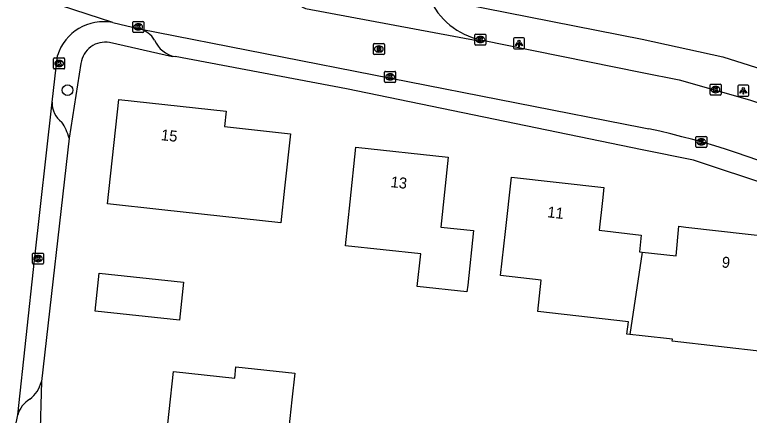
# Model space of a CAD drawing. Extents: x 162398 to 163643, y 386453 to 387397.
# Drawn here: x 162942.8 to 163009.8, y 386868.4 to 386904.9 of the extents above; entities that cross this region are included whole.
import ezdxf

# ---------------------------------------------------------------- set-up
doc = ezdxf.new("R2010")
doc.units = 0
for name, color, linetype in [('IMGEO_Boom', 7, 'Continuous'), ('IMGEO_Kolk', 7, 'Continuous'), ('IMGEO_Lichtpunt', 7, 'Continuous'), ('IMGEO_Pand', 7, 'Continuous'), ('IMGEO_Pand_nummerreeks', 7, 'Continuous'), ('IMGEO_Parkeervlak_open', 7, 'Continuous'), ('IMGEO_Rijbaan_lokaal_open', 7, 'Continuous'), ('IMGEO_Rioolput', 7, 'Continuous'), ('IMGEO_Voetpad_open', 7, 'Continuous')]:
    doc.layers.add(name, color=color, linetype=linetype)

msp = doc.modelspace()

# ---------------------------------------------------------------- linework, layer by layer
at = {"layer": 'IMGEO_Boom'}
msp.add_circle((162947.586, 386898.014), 0.489, dxfattribs=at)
at = {"layer": 'IMGEO_Kolk'}
for p, q in [((162953.531, 386903.359), (162953.531, 386904.211)), ((162953.606, 386904.285), (162954.458, 386904.285)), ((162954.532, 386904.211), (162954.532, 386903.359)), ((162954.042, 386903.505), (162954.017, 386903.505)), ((162954.019, 386904.065), (162954.044, 386904.065)), ((162954.458, 386903.285), (162953.606, 386903.285)), ((162984.732, 386902.203), (162984.732, 386903.055)), ((162984.807, 386903.129), (162985.659, 386903.129)), ((162985.22, 386902.909), (162985.245, 386902.909)), ((162985.733, 386903.055), (162985.733, 386902.203)), ((162985.659, 386902.129), (162984.807, 386902.129)), ((162985.243, 386902.349), (162985.218, 386902.349)), ((162946.318, 386900.023), (162946.318, 386900.875)), ((162946.393, 386900.949), (162947.245, 386900.949)), ((162946.806, 386900.729), (162946.831, 386900.729)), ((162947.319, 386900.875), (162947.319, 386900.023)), ((162946.829, 386900.169), (162946.804, 386900.169)), ((162947.245, 386899.949), (162946.393, 386899.949)), ((162976.504, 386898.799), (162976.504, 386899.651)), ((162976.579, 386899.725), (162977.431, 386899.725)), ((162976.992, 386899.505), (162977.017, 386899.505)), ((162977.505, 386899.651), (162977.505, 386898.799)), ((162977.431, 386898.725), (162976.579, 386898.725)), ((162977.015, 386898.945), (162976.99, 386898.945)), ((163006.182, 386897.639), (163006.182, 386898.491)), ((163006.257, 386898.565), (163007.109, 386898.565)), ((163006.67, 386898.345), (163006.695, 386898.345)), ((163007.183, 386898.491), (163007.183, 386897.639)), ((163007.109, 386897.565), (163006.257, 386897.565)), ((163006.693, 386897.785), (163006.668, 386897.785)), ((163004.878, 386892.866), (163004.878, 386893.718)), ((163004.953, 386893.792), (163005.805, 386893.792)), ((163005.366, 386893.572), (163005.391, 386893.572)), ((163005.879, 386893.718), (163005.879, 386892.866)), ((163005.805, 386892.792), (163004.953, 386892.792)), ((163005.389, 386893.012), (163005.364, 386893.012)), ((162944.392, 386882.222), (162944.392, 386883.074)), ((162944.467, 386883.148), (162945.319, 386883.148)), ((162944.88, 386882.928), (162944.905, 386882.928)), ((162945.393, 386883.074), (162945.393, 386882.222)), ((162945.319, 386882.148), (162944.467, 386882.148)), ((162944.903, 386882.368), (162944.878, 386882.368))]:
    msp.add_line(p, q, dxfattribs=at)
for points in [[(162953.531, 386903.359), (162953.531, 386904.211)], [(162953.606, 386904.285), (162954.458, 386904.285)], [(162954.532, 386904.211), (162954.532, 386903.359)], [(162953.852, 386903.985), (162953.975, 386903.985), (162953.975, 386903.834), (162954.105, 386903.985), (162954.269, 386903.985), (162954.123, 386903.834), (162954.276, 386903.585), (162954.124, 386903.585), (162954.039, 386903.749), (162953.975, 386903.682), (162953.975, 386903.585), (162953.852, 386903.585), (162953.852, 386903.985)], [(162954.458, 386903.285), (162953.606, 386903.285)], [(162984.732, 386902.203), (162984.732, 386903.055)], [(162984.807, 386903.129), (162985.659, 386903.129)], [(162985.053, 386902.829), (162985.176, 386902.829), (162985.176, 386902.678), (162985.306, 386902.829), (162985.47, 386902.829), (162985.324, 386902.678), (162985.477, 386902.429), (162985.325, 386902.429), (162985.24, 386902.593), (162985.176, 386902.526), (162985.176, 386902.429), (162985.053, 386902.429), (162985.053, 386902.829)], [(162985.733, 386903.055), (162985.733, 386902.203)], [(162985.659, 386902.129), (162984.807, 386902.129)], [(162946.318, 386900.023), (162946.318, 386900.875)], [(162946.393, 386900.949), (162947.245, 386900.949)], [(162947.319, 386900.875), (162947.319, 386900.023)], [(162946.639, 386900.649), (162946.762, 386900.649), (162946.762, 386900.498), (162946.892, 386900.649), (162947.056, 386900.649), (162946.91, 386900.498), (162947.063, 386900.249), (162946.911, 386900.249), (162946.826, 386900.413), (162946.762, 386900.346), (162946.762, 386900.249), (162946.639, 386900.249), (162946.639, 386900.649)], [(162947.245, 386899.949), (162946.393, 386899.949)], [(162976.504, 386898.799), (162976.504, 386899.651)], [(162976.579, 386899.725), (162977.431, 386899.725)], [(162976.825, 386899.425), (162976.948, 386899.425), (162976.948, 386899.274), (162977.078, 386899.425), (162977.242, 386899.425), (162977.096, 386899.274), (162977.249, 386899.025), (162977.097, 386899.025), (162977.012, 386899.189), (162976.948, 386899.122), (162976.948, 386899.025), (162976.825, 386899.025), (162976.825, 386899.425)], [(162977.505, 386899.651), (162977.505, 386898.799)], [(162977.431, 386898.725), (162976.579, 386898.725)], [(163006.182, 386897.639), (163006.182, 386898.491)], [(163006.257, 386898.565), (163007.109, 386898.565)], [(163006.503, 386898.265), (163006.626, 386898.265), (163006.626, 386898.114), (163006.756, 386898.265), (163006.92, 386898.265), (163006.774, 386898.114), (163006.927, 386897.865), (163006.775, 386897.865), (163006.69, 386898.029), (163006.626, 386897.962), (163006.626, 386897.865), (163006.503, 386897.865), (163006.503, 386898.265)], [(163007.183, 386898.491), (163007.183, 386897.639)], [(163007.109, 386897.565), (163006.257, 386897.565)], [(163004.878, 386892.866), (163004.878, 386893.718)], [(163004.953, 386893.792), (163005.805, 386893.792)], [(163005.199, 386893.492), (163005.322, 386893.492), (163005.322, 386893.341), (163005.452, 386893.492), (163005.616, 386893.492), (163005.47, 386893.341), (163005.623, 386893.092), (163005.471, 386893.092), (163005.386, 386893.256), (163005.322, 386893.189), (163005.322, 386893.092), (163005.199, 386893.092), (163005.199, 386893.492)], [(163005.879, 386893.718), (163005.879, 386892.866)], [(163005.805, 386892.792), (163004.953, 386892.792)], [(162944.392, 386882.222), (162944.392, 386883.074)], [(162944.467, 386883.148), (162945.319, 386883.148)], [(162944.713, 386882.848), (162944.836, 386882.848), (162944.836, 386882.697), (162944.966, 386882.848), (162945.13, 386882.848), (162944.984, 386882.697), (162945.137, 386882.448), (162944.985, 386882.448), (162944.9, 386882.612), (162944.836, 386882.545), (162944.836, 386882.448), (162944.713, 386882.448), (162944.713, 386882.848)], [(162945.393, 386883.074), (162945.393, 386882.222)], [(162945.319, 386882.148), (162944.467, 386882.148)]]:
    msp.add_lwpolyline(points, dxfattribs=at)
for centre, start, end in [((162953.608, 386904.209), 91.55205, 178.44795), ((162953.608, 386904.209), 91.55205, 178.44795), ((162954.456, 386904.209), 1.55205, 88.44795), ((162954.456, 386904.209), 1.55205, 88.44795), ((162953.608, 386903.361), 181.55205, 268.44795), ((162953.608, 386903.361), 181.55205, 268.44795), ((162954.456, 386903.361), 271.55205, 358.44795), ((162954.456, 386903.361), 271.55205, 358.44795), ((162984.809, 386903.053), 91.55205, 178.44795), ((162984.809, 386903.053), 91.55205, 178.44795), ((162985.657, 386903.053), 1.55205, 88.44795), ((162985.657, 386903.053), 1.55205, 88.44795), ((162984.809, 386902.205), 181.55205, 268.44795), ((162984.809, 386902.205), 181.55205, 268.44795), ((162985.657, 386902.205), 271.55205, 358.44795), ((162985.657, 386902.205), 271.55205, 358.44795), ((162946.395, 386900.873), 91.55205, 178.44795), ((162946.395, 386900.873), 91.55205, 178.44795), ((162947.243, 386900.873), 1.55205, 88.44795), ((162947.243, 386900.873), 1.55205, 88.44795), ((162946.395, 386900.025), 181.55205, 268.44795), ((162946.395, 386900.025), 181.55205, 268.44795), ((162947.243, 386900.025), 271.55205, 358.44795), ((162947.243, 386900.025), 271.55205, 358.44795), ((162976.581, 386899.649), 91.55205, 178.44795), ((162976.581, 386899.649), 91.55205, 178.44795), ((162977.429, 386899.649), 1.55205, 88.44795), ((162977.429, 386899.649), 1.55205, 88.44795), ((162976.581, 386898.801), 181.55205, 268.44795), ((162976.581, 386898.801), 181.55205, 268.44795), ((162977.429, 386898.801), 271.55205, 358.44795), ((162977.429, 386898.801), 271.55205, 358.44795), ((163006.259, 386898.489), 91.55205, 178.44795), ((163006.259, 386898.489), 91.55205, 178.44795), ((163007.107, 386898.489), 1.55205, 88.44795), ((163007.107, 386898.489), 1.55205, 88.44795), ((163006.259, 386897.641), 181.55205, 268.44795), ((163006.259, 386897.641), 181.55205, 268.44795), ((163007.107, 386897.641), 271.55205, 358.44795), ((163007.107, 386897.641), 271.55205, 358.44795), ((163004.955, 386893.716), 91.55205, 178.44795), ((163004.955, 386893.716), 91.55205, 178.44795), ((163005.803, 386893.716), 1.55205, 88.44795), ((163005.803, 386893.716), 1.55205, 88.44795), ((163004.955, 386892.868), 181.55205, 268.44795), ((163004.955, 386892.868), 181.55205, 268.44795), ((163005.803, 386892.868), 271.55205, 358.44795), ((163005.803, 386892.868), 271.55205, 358.44795), ((162944.469, 386883.072), 91.55205, 178.44795), ((162944.469, 386883.072), 91.55205, 178.44795), ((162945.317, 386883.072), 1.55205, 88.44795), ((162945.317, 386883.072), 1.55205, 88.44795), ((162944.469, 386882.224), 181.55205, 268.44795), ((162944.469, 386882.224), 181.55205, 268.44795), ((162945.317, 386882.224), 271.55205, 358.44795), ((162945.317, 386882.224), 271.55205, 358.44795)]:
    msp.add_arc(centre, 0.0765, start, end, dxfattribs=at)
for centre, major_axis, ratio, start_param, end_param in [((162954.018, 386903.785), (-0.387, 0.002), 0.722429, 4.712389, 7.853982), ((162954.043, 386903.785), (-0.39, 0.002), 0.717154, 1.570796, 4.712389), ((162985.219, 386902.629), (-0.387, 0.002), 0.722429, 4.712389, 7.853982), ((162985.244, 386902.629), (-0.39, 0.002), 0.717154, 1.570796, 4.712389), ((162946.805, 386900.449), (-0.387, 0.002), 0.722429, 4.712389, 7.853982), ((162946.83, 386900.449), (-0.39, 0.002), 0.717154, 1.570796, 4.712389), ((162976.991, 386899.225), (-0.387, 0.002), 0.722429, 4.712389, 7.853982), ((162977.016, 386899.225), (-0.39, 0.002), 0.717154, 1.570796, 4.712389), ((163006.669, 386898.065), (-0.387, 0.002), 0.722429, 4.712389, 7.853982), ((163006.694, 386898.065), (-0.39, 0.002), 0.717154, 1.570796, 4.712389), ((163005.365, 386893.292), (-0.387, 0.002), 0.722429, 4.712389, 7.853982), ((163005.39, 386893.292), (-0.39, 0.002), 0.717154, 1.570796, 4.712389), ((162944.879, 386882.648), (-0.387, 0.002), 0.722429, 4.712389, 7.853982), ((162944.904, 386882.648), (-0.39, 0.002), 0.717154, 1.570796, 4.712389)]:
    msp.add_ellipse(centre, major_axis=major_axis, ratio=ratio, start_param=start_param, end_param=end_param, dxfattribs=at)
at = {"layer": 'IMGEO_Lichtpunt'}
for p, q in [((162989.158, 386902.781), (162988.35, 386902.781)), ((162989.158, 386902.781), (162988.35, 386902.781)), ((162988.256, 386902.686), (162988.256, 386901.879)), ((162988.256, 386902.686), (162988.256, 386901.879)), ((162989.252, 386901.879), (162989.252, 386902.686)), ((162989.252, 386901.879), (162989.252, 386902.686)), ((162988.35, 386901.785), (162989.158, 386901.785)), ((162988.35, 386901.785), (162989.158, 386901.785)), ((163008.708, 386898.37), (163008.708, 386897.563)), ((163008.708, 386898.37), (163008.708, 386897.563)), ((163009.61, 386898.465), (163008.802, 386898.465)), ((163009.61, 386898.465), (163008.802, 386898.465)), ((163009.704, 386897.563), (163009.704, 386898.37)), ((163009.704, 386897.563), (163009.704, 386898.37)), ((163008.802, 386897.469), (163009.61, 386897.469)), ((163008.802, 386897.469), (163009.61, 386897.469))]:
    msp.add_line(p, q, dxfattribs=at)
for points in [[(162988.63, 386902.35), (162988.669, 386902.322), (162988.481, 386902.06), (162988.443, 386902.087), (162988.63, 386902.35)], [(162988.732, 386902.302), (162988.779, 386902.302), (162988.779, 386901.98), (162988.732, 386901.98), (162988.732, 386902.302)], [(162988.842, 386902.322), (162988.88, 386902.349), (162989.067, 386902.087), (162989.028, 386902.059), (162988.842, 386902.322)], [(163009.082, 386898.034), (163009.121, 386898.006), (163008.933, 386897.744), (163008.895, 386897.771), (163009.082, 386898.034)], [(163009.184, 386897.986), (163009.231, 386897.986), (163009.231, 386897.664), (163009.184, 386897.664), (163009.184, 386897.986)], [(163009.294, 386898.006), (163009.332, 386898.033), (163009.519, 386897.771), (163009.48, 386897.743), (163009.294, 386898.006)]]:
    msp.add_lwpolyline(points, dxfattribs=at)
for centre in [(162988.755, 386902.484), (163009.207, 386898.168)]:
    msp.add_circle(centre, 0.0994, dxfattribs=at)
for centre, start, end in [((162988.35, 386902.686), 90, 180), ((162988.35, 386902.686), 90, 180), ((162989.158, 386902.686), 0, 90), ((162989.158, 386902.686), 0, 90), ((162988.35, 386901.879), 180, 270), ((162988.35, 386901.879), 180, 270), ((162989.158, 386901.879), 270, 0), ((162989.158, 386901.879), 270, 360), ((163008.802, 386898.37), 90, 180), ((163008.802, 386898.37), 90, 180), ((163009.61, 386898.37), 0, 90), ((163009.61, 386898.37), 0, 90), ((163008.802, 386897.563), 180, 270), ((163008.802, 386897.563), 180, 270), ((163009.61, 386897.563), 270, 0), ((163009.61, 386897.563), 270, 360)]:
    msp.add_arc(centre, 0.0946, start, end, dxfattribs=at)
at = {"layer": 'IMGEO_Pand'}
for points in [[(162967.033, 386885.924), (162956.197, 386887.102), (162951.226, 386887.642), (162952.261, 386897.168), (162962.052, 386896.104), (162961.899, 386894.691), (162967.915, 386894.038), (162967.375, 386889.068), (162967.033, 386885.924)], [(162972.922, 386883.817), (162973.353, 386887.834), (162973.887, 386892.805), (162982.306, 386891.901), (162981.621, 386885.518), (162984.607, 386885.198), (162984.074, 386880.227), (162984.007, 386879.602), (162979.467, 386880.089), (162979.788, 386883.08), (162972.922, 386883.817)], [(162998.856, 386875.73), (162998.603, 386875.759), (162998.731, 386876.892), (162990.462, 386877.83), (162990.786, 386880.693), (162987.063, 386881.115), (162987.518, 386885.124), (162988.081, 386890.092), (162996.497, 386889.137), (162996.363, 386887.954), (162996.054, 386885.23), (162999.907, 386884.793), (162999.735, 386883.276), (163000, 386883.246)], [(163000, 386883.246), (163003.095, 386882.895), (163003.334, 386885.592), (163003.98, 386885.519), (163012.363, 386884.568), (163011.8, 386879.6), (163011.182, 386874.152), (163002.721, 386875.112), (163002.741, 386875.289), (163000, 386875.6), (162998.856, 386875.73)], [(163000, 386883.246), (162998.856, 386875.73)], [(162957.784, 386877.031), (162950.097, 386877.859), (162950.47, 386881.33), (162958.157, 386880.502), (162957.784, 386877.031)], [(162967.396, 386863.816), (162964.887, 386864.086), (162964.269, 386858.339), (162960.157, 386858.782), (162960.391, 386860.951), (162956.074, 386861.416), (162957.25, 386872.341), (162962.832, 386871.74), (162962.944, 386872.782), (162968.298, 386872.206), (162968.036, 386869.768), (162967.396, 386863.816)]]:
    msp.add_lwpolyline(points, dxfattribs=at)
at = {"layer": 'IMGEO_Parkeervlak_open'}
for points in [[(163058.166, 386847.772), (163048.787, 386862.037), (163045.073, 386867.4), (163040.482, 386872.453), (163035.617, 386876.218), (163030.394, 386879.532), (163024.953, 386882.723), (163018.861, 386886), (163011.909, 386889.211), (163004.674, 386891.621), (163000, 386892.581), (162973.038, 386898.121), (162957.384, 386901.072)], [(162947.72, 386893.631), (162945.201, 386871.425)]]:
    msp.add_lwpolyline(points, dxfattribs=at)
at = {"layer": 'IMGEO_Rijbaan_lokaal_open'}
for points in [[(162951.708, 386904.178), (162938.667, 386908.445)], [(162968.963, 386905.626), (162969.299, 386905.46), (162985.093, 386902.521), (162985.263, 386902.621)], [(162951.708, 386904.178), (162954.151, 386903.61)], [(162954.151, 386903.61), (163000, 386894.601), (163000.585, 386894.482)], [(162985.263, 386902.621), (163000, 386899.64), (163003.361, 386898.96), (163009.769, 386897.129), (163013.969, 386895.696), (163015.114, 386895.272)], [(162946.175, 386896.919), (162946.667, 386901.172)], [(162943.044, 386868.395), (162944.578, 386882.512), (162946.175, 386896.919)], [(162942.818, 386867.223), (162943.044, 386868.395)]]:
    msp.add_lwpolyline(points, dxfattribs=at)
for centre, radius, start, end in [((162986.561, 386908.999), 6.509, 203.1226, 258.49853), ((162950.874, 386899.847), 4.41, 79.09536, 162.52076), ((162985.466, 386823.211), 72.857, 64.98181, 78.02347)]:
    msp.add_arc(centre, radius, start, end, dxfattribs=at)
at = {"layer": 'IMGEO_Rioolput'}
for p, q in [((162975.477, 386901.341), (162975.477, 386902.193)), ((162975.552, 386902.267), (162976.404, 386902.267)), ((162976.478, 386902.193), (162976.478, 386901.341)), ((162975.988, 386901.487), (162975.963, 386901.487)), ((162975.965, 386902.047), (162975.99, 386902.047)), ((162976.404, 386901.267), (162975.552, 386901.267))]:
    msp.add_line(p, q, dxfattribs=at)
for points in [[(162975.477, 386901.341), (162975.477, 386902.193)], [(162975.552, 386902.267), (162976.404, 386902.267)], [(162976.478, 386902.193), (162976.478, 386901.341)], [(162976.066, 386901.965), (162975.814, 386901.967), (162975.814, 386901.567)], [(162975.814, 386901.567), (162975.938, 386901.567), (162975.938, 386901.729), (162975.949, 386901.729)], [(162975.992, 386901.886), (162975.938, 386901.886), (162975.938, 386901.805)], [(162975.938, 386901.805), (162975.99, 386901.805)], [(162975.996, 386901.7), (162976.067, 386901.567), (162976.207, 386901.567), (162976.142, 386901.693)], [(162976.404, 386901.267), (162975.552, 386901.267)]]:
    msp.add_lwpolyline(points, dxfattribs=at)
for centre, radius, start, end in [((162975.554, 386902.191), 0.0765, 91.55205, 178.44795), ((162975.554, 386902.191), 0.0765, 91.55205, 178.44795), ((162976.402, 386902.191), 0.0765, 1.55205, 88.44795), ((162976.402, 386902.191), 0.0765, 1.55205, 88.44795), ((162975.948, 386901.676), 0.0533, 26.02933, 88.69889), ((162975.974, 386901.994), 0.19, 274.7715, 282.96867), ((162975.998, 386901.79), 0.0964, 77.00612, 93.18647), ((162976.012, 386901.847), 0.0378, 276.66336, 79.67722), ((162976.065, 386901.855), 0.109, 350.36119, 89.41601), ((162976.063, 386901.855), 0.112, 277.58423, 350.98172), ((162976.047, 386901.64), 0.108, 29.51342, 73.79051), ((162975.554, 386901.343), 0.0765, 181.55205, 268.44795), ((162975.554, 386901.343), 0.0765, 181.55205, 268.44795), ((162976.402, 386901.343), 0.0765, 271.55205, 358.44795), ((162976.402, 386901.343), 0.0765, 271.55205, 358.44795)]:
    msp.add_arc(centre, radius, start, end, dxfattribs=at)
for centre, major_axis, ratio, start_param, end_param in [((162975.964, 386901.767), (-0.387, 0.002), 0.722429, 4.712389, 7.853982), ((162975.989, 386901.767), (-0.39, 0.002), 0.717154, 1.570796, 4.712389)]:
    msp.add_ellipse(centre, major_axis=major_axis, ratio=ratio, start_param=start_param, end_param=end_param, dxfattribs=at)
at = {"layer": 'IMGEO_Voetpad_open'}
for points in [[(162983.482, 386905.927), (163000, 386902.676), (163007.354, 386901.067), (163015.139, 386898.602)], [(162957.384, 386901.072), (162957.148, 386901.062), (162951.42, 386902.35)], [(162948.811, 386900.455), (162947.72, 386893.631)], [(162945.201, 386871.425), (162945.072, 386866.088)]]:
    msp.add_lwpolyline(points, dxfattribs=at)
for centre, radius, start, end in [((162953.509, 386901.338), 2.361, 31.53723, 74.21612), ((162950.997, 386900.189), 2.202, 78.91177, 173.07243), ((162957.846, 386903.552), 2.523, 202.83683, 259.44709), ((162948.335, 386896.845), 2.161, 178.04963, 234.14742), ((162942.864, 386892.347), 5.023, 14.81608, 33.15976), ((162942.384, 386872.129), 2.904, 307.16554, 345.96501), ((162945.466, 386867.66), 2.531, 121.64854, 163.12853)]:
    msp.add_arc(centre, radius, start, end, dxfattribs=at)

# ---------------------------------------------------------------- texts
at = {"layer": 'IMGEO_Pand_nummerreeks'}
for s, rotation, p in [('15', 353.79793, (162956.071, 386893.455)), ('13', 353.87128, (162977.016, 386889.17)), ('11', 353.52609, (162991.302, 386886.425)), ('9', 353.5296, (163007.205, 386881.851))]:
    msp.add_text(s, height=1, rotation=rotation, dxfattribs=at).set_placement(p)

doc.saveas('drawing.dxf')
